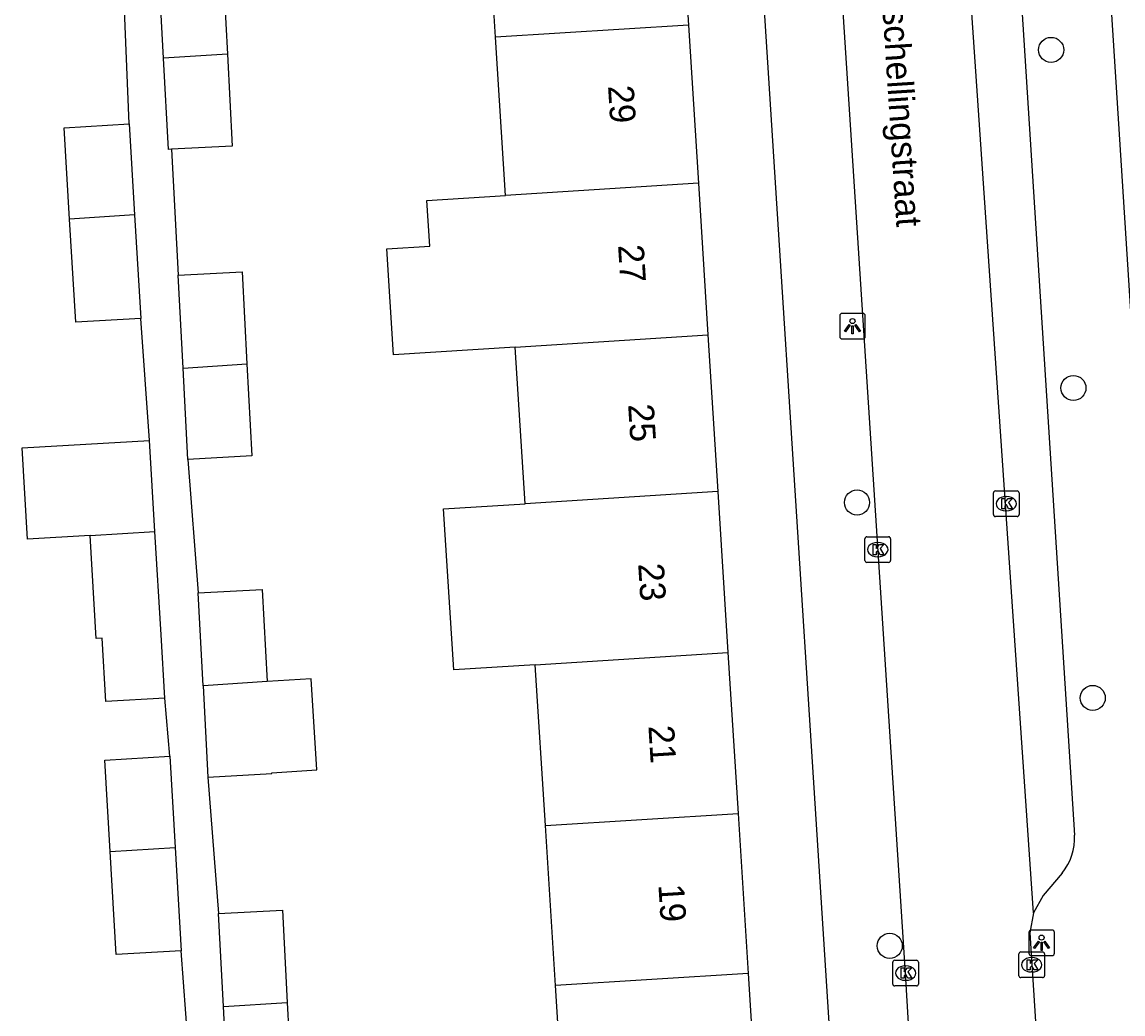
# Model space of a CAD drawing. Extents: x 159689 to 160786, y 387323 to 388339.
# Drawn here: x 160665.76 to 160708.7, y 387620.82 to 387659.54 of the extents above; entities that cross this region are included whole.
import ezdxf

# ---------------------------------------------------------------- set-up
doc = ezdxf.new("R2010")
doc.units = 0
for name, color, linetype in [('IMGEO_Boom', 7, 'Continuous'), ('IMGEO_Kolk', 7, 'Continuous'), ('IMGEO_Lichtpunt', 7, 'Continuous'), ('IMGEO_Openbare_ruimte_label', 7, 'Continuous'), ('IMGEO_Pand', 7, 'Continuous'), ('IMGEO_Pand_nummerreeks', 7, 'Continuous'), ('IMGEO_Rijbaan_lokaal_open', 7, 'Continuous'), ('IMGEO_Voetpad_open', 7, 'Continuous')]:
    doc.layers.add(name, color=color, linetype=linetype)

msp = doc.modelspace()

# ---------------------------------------------------------------- linework, layer by layer
at = {"layer": 'IMGEO_Boom'}
for centre in [(160705.898, 387658.449), (160706.767, 387645.251), (160698.327, 387640.781), (160707.521, 387633.155), (160699.603, 387623.476)]:
    msp.add_circle(centre, 0.489, dxfattribs=at)
at = {"layer": 'IMGEO_Kolk'}
for p, q in [((160703.648, 387640.309), (160703.648, 387641.161)), ((160703.723, 387641.235), (160704.575, 387641.235)), ((160704.649, 387641.161), (160704.649, 387640.309)), ((160704.136, 387641.015), (160704.161, 387641.015)), ((160704.575, 387640.235), (160703.723, 387640.235)), ((160704.159, 387640.455), (160704.134, 387640.455)), ((160698.633, 387638.516), (160698.633, 387639.368)), ((160698.708, 387639.442), (160699.56, 387639.442)), ((160699.634, 387639.368), (160699.634, 387638.516)), ((160699.121, 387639.222), (160699.146, 387639.222)), ((160699.144, 387638.662), (160699.119, 387638.662)), ((160699.56, 387638.442), (160698.708, 387638.442)), ((160704.638, 387622.31), (160704.638, 387623.162)), ((160704.713, 387623.236), (160705.565, 387623.236)), ((160705.639, 387623.162), (160705.639, 387622.31)), ((160699.722, 387621.986), (160699.722, 387622.838)), ((160699.797, 387622.912), (160700.649, 387622.912)), ((160700.21, 387622.692), (160700.235, 387622.692)), ((160700.723, 387622.838), (160700.723, 387621.986)), ((160705.126, 387623.016), (160705.151, 387623.016)), ((160705.565, 387622.236), (160704.713, 387622.236)), ((160705.149, 387622.456), (160705.124, 387622.456)), ((160700.649, 387621.912), (160699.797, 387621.912)), ((160700.233, 387622.132), (160700.208, 387622.132))]:
    msp.add_line(p, q, dxfattribs=at)
for points in [[(160703.648, 387640.309), (160703.648, 387641.161)], [(160703.723, 387641.235), (160704.575, 387641.235)], [(160704.649, 387641.161), (160704.649, 387640.309)], [(160703.969, 387640.935), (160704.092, 387640.935), (160704.092, 387640.784), (160704.222, 387640.935), (160704.386, 387640.935), (160704.24, 387640.784), (160704.393, 387640.535), (160704.241, 387640.535), (160704.156, 387640.699), (160704.092, 387640.632), (160704.092, 387640.535), (160703.969, 387640.535), (160703.969, 387640.935)], [(160704.575, 387640.235), (160703.723, 387640.235)], [(160698.633, 387638.516), (160698.633, 387639.368)], [(160698.708, 387639.442), (160699.56, 387639.442)], [(160699.634, 387639.368), (160699.634, 387638.516)], [(160698.954, 387639.142), (160699.077, 387639.142), (160699.077, 387638.991), (160699.207, 387639.142), (160699.371, 387639.142), (160699.225, 387638.991), (160699.378, 387638.742), (160699.226, 387638.742), (160699.141, 387638.906), (160699.077, 387638.839), (160699.077, 387638.742), (160698.954, 387638.742), (160698.954, 387639.142)], [(160699.56, 387638.442), (160698.708, 387638.442)], [(160704.638, 387622.31), (160704.638, 387623.162)], [(160704.713, 387623.236), (160705.565, 387623.236)], [(160705.639, 387623.162), (160705.639, 387622.31)], [(160699.722, 387621.986), (160699.722, 387622.838)], [(160699.797, 387622.912), (160700.649, 387622.912)], [(160700.043, 387622.612), (160700.166, 387622.612), (160700.166, 387622.461), (160700.296, 387622.612), (160700.46, 387622.612), (160700.314, 387622.461), (160700.467, 387622.212), (160700.315, 387622.212), (160700.23, 387622.376), (160700.166, 387622.309), (160700.166, 387622.212), (160700.043, 387622.212), (160700.043, 387622.612)], [(160700.723, 387622.838), (160700.723, 387621.986)], [(160704.959, 387622.936), (160705.082, 387622.936), (160705.082, 387622.785), (160705.212, 387622.936), (160705.376, 387622.936), (160705.23, 387622.785), (160705.383, 387622.536), (160705.231, 387622.536), (160705.146, 387622.7), (160705.082, 387622.633), (160705.082, 387622.536), (160704.959, 387622.536), (160704.959, 387622.936)], [(160705.565, 387622.236), (160704.713, 387622.236)], [(160700.649, 387621.912), (160699.797, 387621.912)]]:
    msp.add_lwpolyline(points, dxfattribs=at)
for centre, start, end in [((160703.725, 387641.159), 91.552, 178.448), ((160703.725, 387641.159), 91.552, 178.448), ((160704.573, 387641.159), 1.552, 88.448), ((160704.573, 387641.159), 1.552, 88.448), ((160703.725, 387640.311), 181.552, 268.448), ((160703.725, 387640.311), 181.552, 268.448), ((160704.573, 387640.311), 271.552, 358.448), ((160704.573, 387640.311), 271.552, 358.448), ((160698.71, 387639.366), 91.552, 178.448), ((160698.71, 387639.366), 91.552, 178.448), ((160699.558, 387639.366), 1.552, 88.448), ((160699.558, 387639.366), 1.552, 88.448), ((160698.71, 387638.518), 181.552, 268.448), ((160698.71, 387638.518), 181.552, 268.448), ((160699.558, 387638.518), 271.552, 358.448), ((160699.558, 387638.518), 271.552, 358.448), ((160704.715, 387623.16), 91.552, 178.448), ((160704.715, 387623.16), 91.552, 178.448), ((160705.563, 387623.16), 1.552, 88.448), ((160705.563, 387623.16), 1.552, 88.448), ((160699.799, 387622.836), 91.552, 178.448), ((160699.799, 387622.836), 91.552, 178.448), ((160700.647, 387622.836), 1.552, 88.448), ((160700.647, 387622.836), 1.552, 88.448), ((160704.715, 387622.312), 181.552, 268.448), ((160704.715, 387622.312), 181.552, 268.448), ((160705.563, 387622.312), 271.552, 358.448), ((160705.563, 387622.312), 271.552, 358.448), ((160699.799, 387621.988), 181.552, 268.448), ((160699.799, 387621.988), 181.552, 268.448), ((160700.647, 387621.988), 271.552, 358.448), ((160700.647, 387621.988), 271.552, 358.448)]:
    msp.add_arc(centre, 0.0765, start, end, dxfattribs=at)
for centre, major_axis, ratio, start_param, end_param in [((160704.135, 387640.735), (-0.387, 0.002), 0.722429, 4.712389, 7.853982), ((160704.16, 387640.735), (-0.39, 0.002), 0.717154, 1.570796, 4.712389), ((160699.12, 387638.942), (-0.387, 0.002), 0.722429, 4.712389, 7.853982), ((160699.145, 387638.942), (-0.39, 0.002), 0.717154, 1.570796, 4.712389), ((160700.209, 387622.412), (-0.387, 0.002), 0.722429, 4.712389, 7.853982), ((160700.234, 387622.412), (-0.39, 0.002), 0.717154, 1.570796, 4.712389), ((160705.125, 387622.736), (-0.387, 0.002), 0.722429, 4.712389, 7.853982), ((160705.15, 387622.736), (-0.39, 0.002), 0.717154, 1.570796, 4.712389)]:
    msp.add_ellipse(centre, major_axis=major_axis, ratio=ratio, start_param=start_param, end_param=end_param, dxfattribs=at)
at = {"layer": 'IMGEO_Lichtpunt'}
for p, q in [((160697.651, 387648.067), (160697.651, 387647.26)), ((160697.651, 387648.067), (160697.651, 387647.26)), ((160698.553, 387648.162), (160697.745, 387648.162)), ((160698.553, 387648.162), (160697.745, 387648.162)), ((160698.647, 387647.26), (160698.647, 387648.067)), ((160698.647, 387647.26), (160698.647, 387648.067)), ((160697.745, 387647.166), (160698.553, 387647.166)), ((160697.745, 387647.166), (160698.553, 387647.166)), ((160705.029, 387623.999), (160705.029, 387623.192)), ((160705.029, 387623.999), (160705.029, 387623.192)), ((160705.931, 387624.094), (160705.123, 387624.094)), ((160705.931, 387624.094), (160705.123, 387624.094)), ((160706.025, 387623.192), (160706.025, 387623.999)), ((160706.025, 387623.192), (160706.025, 387623.999)), ((160705.123, 387623.098), (160705.931, 387623.098)), ((160705.123, 387623.098), (160705.931, 387623.098))]:
    msp.add_line(p, q, dxfattribs=at)
for points in [[(160698.025, 387647.731), (160698.064, 387647.703), (160697.876, 387647.441), (160697.838, 387647.468), (160698.025, 387647.731)], [(160698.127, 387647.683), (160698.174, 387647.683), (160698.174, 387647.361), (160698.127, 387647.361), (160698.127, 387647.683)], [(160698.237, 387647.703), (160698.275, 387647.73), (160698.462, 387647.468), (160698.423, 387647.44), (160698.237, 387647.703)], [(160705.403, 387623.663), (160705.442, 387623.635), (160705.254, 387623.373), (160705.216, 387623.4), (160705.403, 387623.663)], [(160705.505, 387623.615), (160705.552, 387623.615), (160705.552, 387623.293), (160705.505, 387623.293), (160705.505, 387623.615)], [(160705.615, 387623.635), (160705.653, 387623.662), (160705.84, 387623.4), (160705.801, 387623.372), (160705.615, 387623.635)]]:
    msp.add_lwpolyline(points, dxfattribs=at)
for centre in [(160698.15, 387647.865), (160705.528, 387623.797)]:
    msp.add_circle(centre, 0.0994, dxfattribs=at)
for centre, start, end in [((160697.745, 387648.067), 90, 180), ((160697.745, 387648.067), 90, 180), ((160698.553, 387648.067), 0, 90), ((160698.553, 387648.067), 0, 90), ((160697.745, 387647.26), 180, 270), ((160697.745, 387647.26), 180, 270), ((160698.553, 387647.26), 270, 0), ((160698.553, 387647.26), 270, 360), ((160705.123, 387623.999), 90, 180), ((160705.123, 387623.999), 90, 180), ((160705.931, 387623.999), 0, 90), ((160705.931, 387623.999), 0, 90), ((160705.123, 387623.192), 180, 270), ((160705.123, 387623.192), 180, 270), ((160705.931, 387623.192), 270, 0), ((160705.931, 387623.192), 270, 360)]:
    msp.add_arc(centre, 0.0946, start, end, dxfattribs=at)
at = {"layer": 'IMGEO_Pand'}
for points in [[(160691.355, 387665.679), (160691.75, 387659.419)], [(160684.231, 387658.945), (160683.837, 387665.205)], [(160671.086, 387661.753), (160673.58, 387661.884), (160673.77, 387658.286)], [(160671.278, 387658.128), (160671.086, 387661.753)], [(160691.75, 387659.419), (160684.231, 387658.945)], [(160691.75, 387659.419), (160692.139, 387653.242)], [(160684.621, 387652.768), (160684.231, 387658.945)], [(160673.77, 387658.286), (160671.278, 387658.128)], [(160673.77, 387658.286), (160673.959, 387654.695), (160671.588, 387654.569)], [(160671.588, 387654.569), (160671.466, 387654.563), (160671.278, 387658.128)], [(160667.613, 387651.841), (160667.403, 387655.411), (160669.939, 387655.56)], [(160669.939, 387655.56), (160670.149, 387652.004)], [(160692.139, 387653.242), (160684.621, 387652.768)], [(160692.139, 387653.242), (160692.512, 387647.322)], [(160684.994, 387646.848), (160680.25, 387646.549), (160679.99, 387650.68), (160681.665, 387650.785), (160681.552, 387652.574), (160684.621, 387652.768)], [(160670.149, 387652.004), (160667.613, 387651.841)], [(160670.386, 387647.969), (160667.85, 387647.82), (160667.613, 387651.841)], [(160670.149, 387652.004), (160670.386, 387647.969)], [(160671.848, 387649.656), (160674.342, 387649.787), (160674.532, 387646.188)], [(160672.04, 387646.031), (160671.848, 387649.656)], [(160684.994, 387646.848), (160692.512, 387647.322)], [(160692.512, 387647.322), (160692.898, 387641.209)], [(160685.379, 387640.735), (160684.994, 387646.848)], [(160672.04, 387646.031), (160674.532, 387646.188)], [(160672.228, 387642.466), (160672.04, 387646.031)], [(160674.532, 387646.188), (160674.721, 387642.598), (160672.228, 387642.466)], [(160668.417, 387639.489), (160665.967, 387639.345), (160665.757, 387642.915), (160670.732, 387643.207)], [(160670.942, 387639.651), (160670.732, 387643.207)], [(160692.898, 387641.209), (160685.379, 387640.735)], [(160692.898, 387641.209), (160693.294, 387634.921)], [(160685.775, 387634.447), (160682.598, 387634.246), (160682.201, 387640.534), (160685.379, 387640.735)], [(160668.417, 387639.489), (160670.942, 387639.651)], [(160671.324, 387633.15), (160669.025, 387633.015), (160668.88, 387635.481), (160668.643, 387635.467), (160668.417, 387639.489)], [(160671.324, 387633.15), (160671.179, 387635.616), (160670.942, 387639.651)], [(160672.63, 387637.255), (160675.124, 387637.386), (160675.314, 387633.788)], [(160672.822, 387633.63), (160672.63, 387637.255)], [(160685.775, 387634.447), (160693.294, 387634.921)], [(160693.294, 387634.921), (160693.689, 387628.646)], [(160686.171, 387628.173), (160685.775, 387634.447)], [(160675.314, 387633.788), (160672.822, 387633.63)], [(160673.01, 387630.065), (160675.503, 387630.197), (160675.501, 387630.235), (160677.26, 387630.346), (160677.035, 387633.897), (160675.314, 387633.788)], [(160672.822, 387633.63), (160673.01, 387630.065)], [(160669.198, 387627.154), (160668.988, 387630.727), (160671.524, 387630.876)], [(160671.524, 387630.876), (160671.734, 387627.317)], [(160686.171, 387628.173), (160693.689, 387628.646)], [(160693.689, 387628.646), (160694.083, 387622.401)], [(160686.564, 387621.927), (160686.171, 387628.173)], [(160669.198, 387627.154), (160671.734, 387627.317)], [(160671.971, 387623.285), (160669.435, 387623.136), (160669.198, 387627.154)], [(160671.734, 387627.317), (160671.971, 387623.285)], [(160673.419, 387624.735), (160675.913, 387624.866), (160676.103, 387621.268)], [(160673.611, 387621.11), (160673.419, 387624.735)], [(160694.083, 387622.401), (160686.564, 387621.927)], [(160694.083, 387622.401), (160694.463, 387616.377)], [(160686.944, 387615.903), (160686.564, 387621.927)], [(160673.611, 387621.11), (160676.103, 387621.268)], [(160673.799, 387617.545), (160673.611, 387621.11)], [(160676.103, 387621.268), (160676.292, 387617.677), (160673.799, 387617.545)]]:
    msp.add_lwpolyline(points, dxfattribs=at)
at = {"layer": 'IMGEO_Rijbaan_lokaal_open'}
for points in [[(160705.21, 387624.762), (160702.503, 387664.267)], [(160701.496, 387601.109), (160700.223, 387622.412), (160697.527, 387663.973)], [(160705.21, 387624.762), (160705.07, 387623.987), (160705.29, 387620.522)]]:
    msp.add_lwpolyline(points, dxfattribs=at)
at = {"layer": 'IMGEO_Voetpad_open'}
for points in [[(160706.117, 387693.195), (160710.697, 387621.607)], [(160702.862, 387689.868), (160706.813, 387627.795)], [(160694.942, 387609.849), (160697.908, 387610.091), (160693.951, 387672.02)], [(160669.939, 387655.56), (160669.715, 387660.978)], [(160671.588, 387654.569), (160671.848, 387649.656)], [(160670.732, 387643.207), (160670.386, 387647.969)], [(160672.228, 387642.466), (160672.63, 387637.255)], [(160671.524, 387630.876), (160671.324, 387633.15)], [(160673.01, 387630.065), (160673.419, 387624.735)], [(160706.333, 387626.314), (160705.584, 387625.439), (160705.21, 387624.762)], [(160672.326, 387618.391), (160671.971, 387623.285)]]:
    msp.add_lwpolyline(points, dxfattribs=at)
msp.add_arc((160704.641, 387627.681), 2.175, 321.0744, 3.0101, dxfattribs=at)

# ---------------------------------------------------------------- texts
at = {"layer": 'IMGEO_Openbare_ruimte_label'}
msp.add_text('Terschellingstraat', height=1, rotation=273.6693, dxfattribs=at).set_placement((160699.193, 387662.049))
at = {"layer": 'IMGEO_Pand_nummerreeks'}
for s, p in [('29', (160688.613, 387657.042)), ('27', (160689.005, 387650.824)), ('25', (160689.397, 387644.606)), ('23', (160689.789, 387638.387)), ('21', (160690.188, 387632.056)), ('19', (160690.578, 387625.86))]:
    msp.add_text(s, height=1, rotation=273.6063, dxfattribs=at).set_placement(p)

doc.saveas('drawing.dxf')
